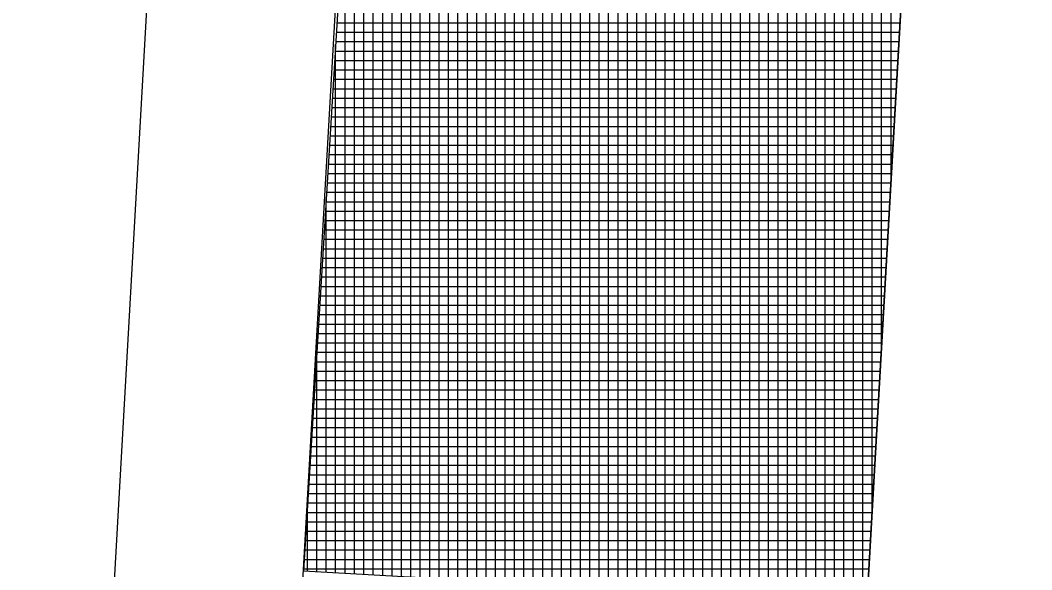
# Model space of a CAD drawing. Extents: x -565346 to -564154, y -1097386 to -1095620.
# Drawn here: x -564290.89 to -564269.4, y -1096930.81 to -1096919.14 of the extents above; entities that cross this region are included whole.
import ezdxf

# ---------------------------------------------------------------- set-up
doc = ezdxf.new("R2010")
doc.units = 0
for name, color, linetype in [('Vrstva 1', 7, 'Continuous'), ('Vrstva 13', 7, 'Continuous'), ('Vrstva 43', 7, 'Continuous')]:
    doc.layers.add(name, color=color, linetype=linetype)

msp = doc.modelspace()

# ---------------------------------------------------------------- linework, layer by layer
at = {"layer": 'Vrstva 1'}
for p, q in [((-564285.9, -1096948.97), (-564275.31, -1096762.41)), ((-564286.66, -1096891.66), (-564290.54, -1096959.99))]:
    msp.add_line(p, q, dxfattribs=at)
at = {"layer": 'Vrstva 13'}
msp.add_line((-564277.71, -1097016.43), (-564269.4, -1096869.98), dxfattribs=at)
at = {"layer": 'Vrstva 43'}
for p, q in [((-564273.59, -1096931.471), (-564273.59, -1096784.988)), ((-564273.79, -1096931.459), (-564273.79, -1096788.511)), ((-564273.99, -1096931.448), (-564273.99, -1096792.034)), ((-564274.19, -1096931.437), (-564274.19, -1096795.557)), ((-564274.39, -1096931.425), (-564274.39, -1096799.08)), ((-564274.59, -1096931.414), (-564274.59, -1096802.603)), ((-564274.79, -1096931.403), (-564274.79, -1096806.126)), ((-564274.99, -1096933.194), (-564274.99, -1096809.649)), ((-564275.19, -1096936.717), (-564275.19, -1096813.172)), ((-564275.39, -1096940.239), (-564275.39, -1096816.695)), ((-564275.59, -1096943.762), (-564275.59, -1096820.218)), ((-564275.79, -1096947.285), (-564275.79, -1096823.741)), ((-564275.99, -1096950.808), (-564275.99, -1096827.264)), ((-564276.19, -1096954.331), (-564276.19, -1096830.787)), ((-564276.39, -1096957.854), (-564276.39, -1096834.31)), ((-564276.59, -1096961.376), (-564276.59, -1096837.833)), ((-564276.79, -1096964.899), (-564276.79, -1096841.356)), ((-564276.99, -1096968.422), (-564276.99, -1096844.879)), ((-564277.19, -1096971.945), (-564277.19, -1096848.402)), ((-564277.39, -1096975.468), (-564277.39, -1096851.925)), ((-564277.59, -1096978.991), (-564277.59, -1096855.448)), ((-564277.79, -1096982.513), (-564277.79, -1096858.971)), ((-564277.99, -1096986.036), (-564277.99, -1096862.494)), ((-564278.19, -1096989.559), (-564278.19, -1096866.017)), ((-564278.39, -1096993.082), (-564278.39, -1096869.541)), ((-564278.59, -1096996.605), (-564278.59, -1096873.065)), ((-564278.79, -1097000.128), (-564278.79, -1096876.59)), ((-564278.99, -1097003.651), (-564278.99, -1096880.115)), ((-564279.19, -1097007.173), (-564279.19, -1096883.64)), ((-564279.39, -1097010.696), (-564279.39, -1096887.165)), ((-564279.59, -1097014.219), (-564279.59, -1096890.689)), ((-564279.79, -1097017.742), (-564279.79, -1096894.214)), ((-564279.99, -1097021.265), (-564279.99, -1096897.739)), ((-564280.19, -1097024.788), (-564280.19, -1096901.264)), ((-564280.39, -1097028.31), (-564280.39, -1096904.789)), ((-564283.19, -1096930.926), (-564283.19, -1096906.171)), ((-564282.99, -1096930.937), (-564282.99, -1096906.162)), ((-564282.79, -1096930.948), (-564282.79, -1096906.152)), ((-564282.59, -1096930.96), (-564282.59, -1096906.142)), ((-564282.39, -1096930.971), (-564282.39, -1096906.133)), ((-564282.19, -1097060.016), (-564282.19, -1096906.123)), ((-564281.99, -1097056.493), (-564281.99, -1096906.114)), ((-564281.79, -1097052.97), (-564281.79, -1096906.104)), ((-564281.59, -1097049.447), (-564281.59, -1096906.094)), ((-564281.39, -1097045.925), (-564281.39, -1096906.085)), ((-564281.19, -1097042.402), (-564281.19, -1096906.075)), ((-564280.99, -1097038.879), (-564280.99, -1096906.065)), ((-564280.79, -1097035.356), (-564280.79, -1096906.056)), ((-564280.59, -1097031.833), (-564280.59, -1096906.046)), ((-564273.39, -1096931.482), (-564273.39, -1096906.442)), ((-564273.19, -1096931.493), (-564273.19, -1096906.453)), ((-564272.99, -1096931.505), (-564272.99, -1096906.464)), ((-564283.39, -1096930.914), (-564283.39, -1096906.509)), ((-564272.79, -1096929.596), (-564272.79, -1096906.476)), ((-564272.59, -1096926.091), (-564272.59, -1096906.487)), ((-564272.39, -1096922.586), (-564272.39, -1096906.498)), ((-564283.59, -1096930.903), (-564283.59, -1096909.795)), ((-564283.79, -1096930.892), (-564283.79, -1096913.081)), ((-564283.99, -1096930.88), (-564283.99, -1096916.367)), ((-564284.162, -1096919.19), (-564272.196, -1096919.19)), ((-564284.174, -1096919.39), (-564272.208, -1096919.39)), ((-564284.198, -1096919.79), (-564272.23, -1096919.79)), ((-564284.19, -1096930.869), (-564284.19, -1096919.653)), ((-564284.186, -1096919.59), (-564272.219, -1096919.59)), ((-564284.211, -1096919.99), (-564272.242, -1096919.99)), ((-564284.223, -1096920.19), (-564272.253, -1096920.19)), ((-564284.235, -1096920.39), (-564272.265, -1096920.39)), ((-564284.247, -1096920.59), (-564272.276, -1096920.59)), ((-564284.259, -1096920.79), (-564272.288, -1096920.79)), ((-564284.271, -1096920.99), (-564272.299, -1096920.99)), ((-564284.284, -1096921.19), (-564272.31, -1096921.19)), ((-564284.296, -1096921.39), (-564272.322, -1096921.39)), ((-564284.308, -1096921.59), (-564272.333, -1096921.59)), ((-564284.32, -1096921.79), (-564272.345, -1096921.79)), ((-564284.332, -1096921.99), (-564272.356, -1096921.99)), ((-564284.344, -1096922.19), (-564272.367, -1096922.19)), ((-564284.357, -1096922.39), (-564272.379, -1096922.39)), ((-564284.381, -1096922.79), (-564272.402, -1096922.79)), ((-564284.369, -1096922.59), (-564272.39, -1096922.59)), ((-564284.393, -1096922.99), (-564272.413, -1096922.99)), ((-564284.39, -1096930.858), (-564284.39, -1096922.939)), ((-564284.405, -1096923.19), (-564272.424, -1096923.19)), ((-564284.417, -1096923.39), (-564272.436, -1096923.39)), ((-564284.43, -1096923.59), (-564272.447, -1096923.59)), ((-564284.442, -1096923.79), (-564272.459, -1096923.79)), ((-564284.454, -1096923.99), (-564272.47, -1096923.99)), ((-564284.466, -1096924.19), (-564272.482, -1096924.19)), ((-564284.478, -1096924.39), (-564272.493, -1096924.39)), ((-564284.49, -1096924.59), (-564272.504, -1096924.59)), ((-564284.503, -1096924.79), (-564272.516, -1096924.79)), ((-564284.515, -1096924.99), (-564272.527, -1096924.99)), ((-564284.527, -1096925.19), (-564272.539, -1096925.19)), ((-564284.551, -1096925.59), (-564272.561, -1096925.59)), ((-564284.539, -1096925.39), (-564272.55, -1096925.39)), ((-564284.564, -1096925.79), (-564272.573, -1096925.79)), ((-564284.576, -1096925.99), (-564272.584, -1096925.99)), ((-564284.59, -1096930.846), (-564284.59, -1096926.225)), ((-564284.588, -1096926.19), (-564272.596, -1096926.19)), ((-564284.6, -1096926.39), (-564272.607, -1096926.39)), ((-564284.612, -1096926.59), (-564272.618, -1096926.59)), ((-564284.624, -1096926.79), (-564272.63, -1096926.79)), ((-564284.637, -1096926.99), (-564272.641, -1096926.99)), ((-564284.649, -1096927.19), (-564272.653, -1096927.19)), ((-564284.661, -1096927.39), (-564272.664, -1096927.39)), ((-564284.673, -1096927.59), (-564272.676, -1096927.59)), ((-564284.685, -1096927.79), (-564272.687, -1096927.79)), ((-564284.697, -1096927.99), (-564272.698, -1096927.99)), ((-564284.71, -1096928.19), (-564272.71, -1096928.19)), ((-564284.734, -1096928.59), (-564272.733, -1096928.59)), ((-564284.722, -1096928.39), (-564272.721, -1096928.39)), ((-564284.746, -1096928.79), (-564272.744, -1096928.79)), ((-564284.758, -1096928.99), (-564272.755, -1096928.99)), ((-564284.77, -1096929.19), (-564272.767, -1096929.19)), ((-564284.783, -1096929.39), (-564272.778, -1096929.39)), ((-564284.795, -1096929.59), (-564272.79, -1096929.59)), ((-564284.79, -1096930.835), (-564284.79, -1096929.511)), ((-564284.807, -1096929.79), (-564272.801, -1096929.79)), ((-564284.819, -1096929.99), (-564272.812, -1096929.99)), ((-564284.831, -1096930.19), (-564272.824, -1096930.19)), ((-564284.844, -1096930.39), (-564272.835, -1096930.39)), ((-564284.856, -1096930.59), (-564272.847, -1096930.59)), ((-564284.868, -1096930.79), (-564272.858, -1096930.79))]:
    msp.add_line(p, q, dxfattribs=at)
msp.add_lwpolyline([(-564283.37, -1096906.18), (-564284.87, -1096930.83), (-564282.373, -1096930.972), (-564294.286, -1097140.634), (-564296.782, -1097140.492), (-564297.42, -1097150.37), (-564294.347, -1097150.646), (-564303.226, -1097307.04), (-564304.096, -1097322.37), (-564304.399, -1097332.838), (-564302.848, -1097333.175), (-564297.082, -1097322.329), (-564293.197, -1097253.877), (-564289.027, -1097180.417), (-564287.358, -1097151.043), (-564285.364, -1097151.156), (-564284.798, -1097141.172), (-564286.791, -1097141.059), (-564274.888, -1096931.397), (-564272.899, -1096931.51), (-564271.475, -1096906.55)], dxfattribs=at)

doc.saveas('drawing.dxf')
